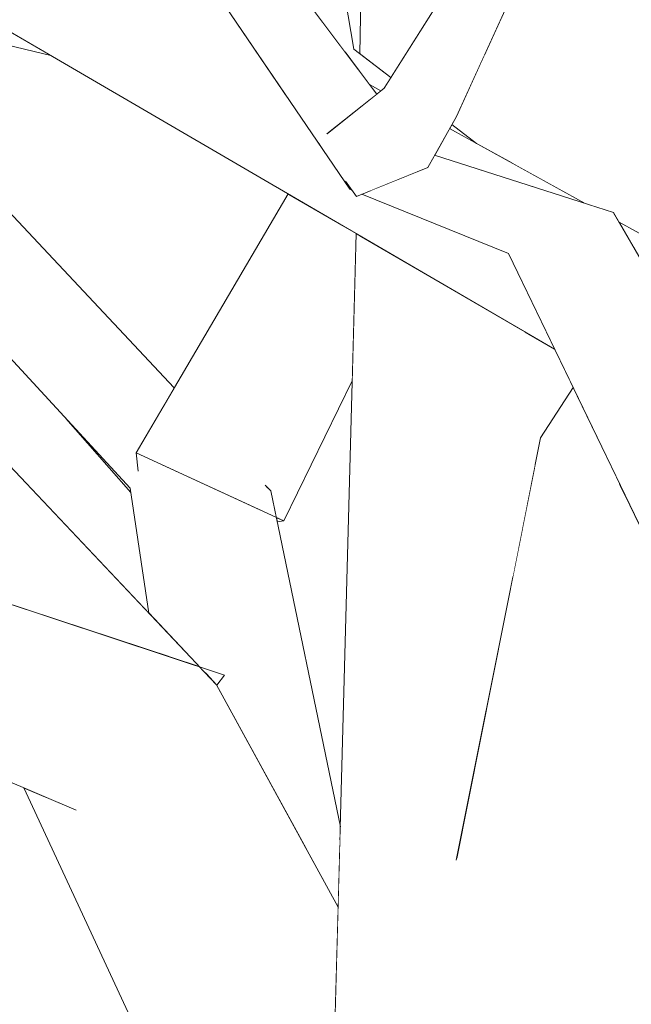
# Model space of a CAD drawing. Extents: x -289599 to -184549, y 66678 to 295474.
# Tile 352 of 656: x -262660 to -262602, y 71565 to 71659. Entities that reach past the tile are written whole.
import ezdxf

# ---------------------------------------------------------------- set-up
doc = ezdxf.new("R2010")
doc.units = 0
doc.header["$MEASUREMENT"] = 0
doc.linetypes.add('Wipeout_Contour', pattern=[1000, 0, -1000])
doc.layers.add('arch drzewa', color=8, linetype='Continuous')
doc.layers.add('arch drzewa_Nr_Pióra__4', color=8, linetype='Continuous', lineweight=9)

msp = doc.modelspace()

# ---------------------------------------------------------------- wipeouts: each hides what was drawn before it
at = {"color": 254, "linetype": 'Wipeout_Contour', "lineweight": 0, "ltscale": 958523.740798}
msp.add_wipeout([(-262691.801, 71663.903), (-262657.174, 71655.495), (-262661.623, 71658.085)], dxfattribs=at).dxf.layer = 'arch drzewa'
at = {"color": 254, "linetype": 'Wipeout_Contour', "lineweight": 0, "ltscale": 1916785.569024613}
msp.add_wipeout([(-262628.207, 71656.108), (-262629.046, 71655.843), (-262626.71, 71652.74), (-262625.61, 71652.134), (-262625.313, 71652.369), (-262624.67, 71653.39)], dxfattribs=at).dxf.layer = 'arch drzewa'
at = {"color": 254, "linetype": 'Wipeout_Contour', "lineweight": 0, "ltscale": 958363.571347}
msp.add_wipeout([(-262619.052, 71648.516), (-262616.483, 71647.098), (-262618.833, 71648.904)], dxfattribs=at).dxf.layer = 'arch drzewa'
at = {"color": 254, "linetype": 'Wipeout_Contour', "lineweight": 0, "ltscale": 958295.310475}
msp.add_wipeout([(-262602.851, 71639.578), (-262601.538, 71637.305), (-262588.705, 71631.774)], dxfattribs=at).dxf.layer = 'arch drzewa'

# ---------------------------------------------------------------- next in the draw order: wipeouts: each hides what was drawn before it
at = {"color": 254, "linetype": 'Wipeout_Contour', "lineweight": 0, "ltscale": 958459.030065}
msp.add_wipeout([(-262628.207, 71656.108), (-262638.699, 71719.01), (-262647.359, 71718.804)], dxfattribs=at).dxf.layer = 'arch drzewa'
at = {"color": 254, "linetype": 'Wipeout_Contour', "lineweight": 0, "ltscale": 958390.226716}
msp.add_wipeout([(-262626.71, 71652.74), (-262626.013, 71651.815), (-262625.61, 71652.134)], dxfattribs=at).dxf.layer = 'arch drzewa'
at = {"color": 254, "linetype": 'Wipeout_Contour', "lineweight": 0, "ltscale": 958352.939445}
msp.add_wipeout([(-262619.052, 71648.516), (-262620.481, 71645.977), (-262606.097, 71641.368)], dxfattribs=at).dxf.layer = 'arch drzewa'

# ---------------------------------------------------------------- next in the draw order: wipeouts: each hides what was drawn before it
at = {"color": 254, "linetype": 'Wipeout_Contour', "lineweight": 0, "ltscale": 1277914.43300725}
msp.add_wipeout([(-262628.207, 71656.108), (-262647.359, 71718.804), (-262639.211, 71669.343), (-262629.046, 71655.843)], dxfattribs=at).dxf.layer = 'arch drzewa'

# ---------------------------------------------------------------- next in the draw order: wipeouts: each hides what was drawn before it
at = {"color": 254, "linetype": 'Wipeout_Contour', "lineweight": 0, "ltscale": 1278017.831405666}
msp.add_wipeout([(-262695.481, 71677.799), (-262634.582, 71651.549), (-262640.614, 71660.41), (-262686.318, 71685.624)], dxfattribs=at).dxf.layer = 'arch drzewa'

# ---------------------------------------------------------------- next in the draw order: wipeouts: each hides what was drawn before it
at = {"color": 254, "linetype": 'Wipeout_Contour', "lineweight": 0, "ltscale": 3194684.379411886}
msp.add_wipeout([(-262695.481, 71677.799), (-262609.022, 71627.457), (-262613.428, 71636.598), (-262627.427, 71642.26), (-262627.959, 71642.043), (-262628.39, 71642.649), (-262628.575, 71642.724), (-262631.468, 71646.974), (-262631.706, 71647.308), (-262634.582, 71651.549)], dxfattribs=at).dxf.layer = 'arch drzewa'

# ---------------------------------------------------------------- next in the draw order: wipeouts: each hides what was drawn before it
at = {"color": 254, "linetype": 'Wipeout_Contour', "lineweight": 0, "ltscale": 1277911.272955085}
msp.add_wipeout([(-262646.344, 71678.817), (-262652.008, 71677.151), (-262626.694, 71651.276), (-262626.013, 71651.815)], dxfattribs=at).dxf.layer = 'arch drzewa'
at = {"color": 254, "linetype": 'Wipeout_Contour', "lineweight": 0, "ltscale": 958390.100148}
msp.add_wipeout([(-262628.575, 71642.724), (-262628.434, 71642.711), (-262628.481, 71642.777)], dxfattribs=at).dxf.layer = 'arch drzewa'
at = {"color": 254, "linetype": 'Wipeout_Contour', "lineweight": 0, "ltscale": 958303.943893}
msp.add_wipeout([(-262588.944, 71615.51), (-262603.383, 71640.499), (-262613.428, 71636.598)], dxfattribs=at).dxf.layer = 'arch drzewa'

# ---------------------------------------------------------------- next in the draw order: wipeouts: each hides what was drawn before it
at = {"color": 254, "linetype": 'Wipeout_Contour', "lineweight": 0, "ltscale": 1277812.656144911}
msp.add_wipeout([(-262626.694, 71642.558), (-262603.383, 71640.499), (-262620.481, 71645.977), (-262621.134, 71644.816)], dxfattribs=at).dxf.layer = 'arch drzewa'
at = {"color": 254, "linetype": 'Wipeout_Contour', "lineweight": 0, "ltscale": 958390.228874}
msp.add_wipeout([(-262628.575, 71642.724), (-262628.39, 71642.649), (-262628.434, 71642.711)], dxfattribs=at).dxf.layer = 'arch drzewa'
at = {"color": 254, "linetype": 'Wipeout_Contour', "lineweight": 0, "ltscale": 958290.882611}
msp.add_wipeout([(-262613.428, 71636.598), (-262598.669, 71605.979), (-262588.944, 71615.51)], dxfattribs=at).dxf.layer = 'arch drzewa'

# ---------------------------------------------------------------- next in the draw order: wipeouts: each hides what was drawn before it
at = {"color": 254, "linetype": 'Wipeout_Contour', "lineweight": 0, "ltscale": 1277809.176718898}
msp.add_wipeout([(-262626.694, 71642.558), (-262627.427, 71642.26), (-262613.428, 71636.598), (-262603.383, 71640.499)], dxfattribs=at).dxf.layer = 'arch drzewa'
at = {"color": 254, "linetype": 'Wipeout_Contour', "lineweight": 0, "ltscale": 1597201.9480761}
msp.add_wipeout([(-262609.022, 71627.457), (-262611.878, 71629.12), (-262610.898, 71616.321), (-262610.37, 71618.962), (-262607.249, 71623.78)], dxfattribs=at).dxf.layer = 'arch drzewa'
at = {"color": 254, "linetype": 'Wipeout_Contour', "lineweight": 0, "ltscale": 2555365.350437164}
msp.add_wipeout([(-262604.375, 71611.841), (-262599.587, 71560.351), (-262599.132, 71560.898), (-262593.53, 71583.654), (-262592.434, 71591.922), (-262591.438, 71601.075), (-262598.669, 71605.979), (-262601.838, 71612.554)], dxfattribs=at).dxf.layer = 'arch drzewa'

# ---------------------------------------------------------------- next in the draw order: wipeouts: each hides what was drawn before it
at = {"color": 254, "linetype": 'Wipeout_Contour', "lineweight": 0, "ltscale": 1916817.019607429}
msp.add_wipeout([(-262652.008, 71677.151), (-262628.575, 71642.724), (-262628.481, 71642.777), (-262628.916, 71643.389), (-262630.768, 71648.05), (-262626.694, 71651.276)], dxfattribs=at).dxf.layer = 'arch drzewa'
at = {"color": 254, "linetype": 'Wipeout_Contour', "lineweight": 0, "ltscale": 1916622.711640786}
msp.add_wipeout([(-262595.685, 71641.631), (-262606.182, 71641.415), (-262606.097, 71641.368), (-262603.383, 71640.499), (-262602.851, 71639.578), (-262598.552, 71637.206)], dxfattribs=at).dxf.layer = 'arch drzewa'
at = {"color": 254, "linetype": 'Wipeout_Contour', "lineweight": 0, "ltscale": 1277767.476429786}
msp.add_wipeout([(-262612.876, 71629.701), (-262613.014, 71605.729), (-262610.898, 71616.321), (-262611.878, 71629.12)], dxfattribs=at).dxf.layer = 'arch drzewa'

# ---------------------------------------------------------------- next in the draw order: linework, layer by layer
at = {"layer": 'arch drzewa_Nr_Pióra__4', "linetype": 'Continuous'}
for p, q in [((-262628.207, 71656.108), (-262638.699, 71719.01)), ((-262631.468, 71646.974), (-262631.706, 71647.308)), ((-262588.705, 71631.774), (-262602.851, 71639.578))]:
    msp.add_line(p, q, dxfattribs=at)

# ---------------------------------------------------------------- next in the draw order: wipeouts: each hides what was drawn before it
at = {"color": 254, "linetype": 'Wipeout_Contour', "lineweight": 0, "ltscale": 1277984.710593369}
msp.add_wipeout([(-262675.734, 71656.108), (-262685.858, 71653.459), (-262646.372, 71622.042), (-262645.372, 71623.743)], dxfattribs=at).dxf.layer = 'arch drzewa'
at = {"color": 254, "linetype": 'Wipeout_Contour', "lineweight": 0, "ltscale": 958385.371119}
msp.add_wipeout([(-262627.959, 71642.043), (-262623.56, 71648.403), (-262625.313, 71652.369)], dxfattribs=at).dxf.layer = 'arch drzewa'
at = {"color": 254, "linetype": 'Wipeout_Contour', "lineweight": 0, "ltscale": 2236048.006152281}
msp.add_wipeout([(-262627.664, 71638.312), (-262621.043, 71513.503), (-262613.543, 71513.503), (-262613.414, 71535.951), (-262618.354, 71578.993), (-262613.014, 71605.729), (-262612.876, 71629.701)], dxfattribs=at).dxf.layer = 'arch drzewa'

# ---------------------------------------------------------------- next in the draw order: linework, layer by layer
at = {"layer": 'arch drzewa_Nr_Pióra__4', "linetype": 'Continuous'}
msp.add_line((-262657.174, 71655.495), (-262691.801, 71663.903), dxfattribs=at)

# ---------------------------------------------------------------- next in the draw order: wipeouts: each hides what was drawn before it
at = {"color": 254, "linetype": 'Wipeout_Contour', "lineweight": 0, "ltscale": 1277855.83470098}
msp.add_wipeout([(-262625.313, 71652.369), (-262630.768, 71648.05), (-262628.916, 71643.389), (-262627.959, 71642.043)], dxfattribs=at).dxf.layer = 'arch drzewa'
at = {"color": 254, "linetype": 'Wipeout_Contour', "lineweight": 0, "ltscale": 958371.983888}
msp.add_wipeout([(-262621.134, 71644.816), (-262618.4, 71649.674), (-262623.56, 71648.403)], dxfattribs=at).dxf.layer = 'arch drzewa'
at = {"color": 254, "linetype": 'Wipeout_Contour', "lineweight": 0, "ltscale": 2236068.890451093}
msp.add_wipeout([(-262627.971, 71638.491), (-262631.332, 71513.503), (-262626.293, 71513.503), (-262629.125, 71519.602), (-262622.299, 71513.503), (-262621.043, 71513.503), (-262627.664, 71638.312)], dxfattribs=at).dxf.layer = 'arch drzewa'
at = {"color": 254, "linetype": 'Wipeout_Contour', "lineweight": 0, "ltscale": 1597107.158482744}
msp.add_wipeout([(-262604.375, 71611.841), (-262613.034, 71535.384), (-262612.074, 71535.799), (-262605.638, 71547.643), (-262599.587, 71560.351)], dxfattribs=at).dxf.layer = 'arch drzewa'

# ---------------------------------------------------------------- next in the draw order: wipeouts: each hides what was drawn before it
at = {"color": 254, "linetype": 'Wipeout_Contour', "lineweight": 0, "ltscale": 958379.44879}
msp.add_wipeout([(-262623.56, 71648.403), (-262627.959, 71642.043), (-262621.134, 71644.816)], dxfattribs=at).dxf.layer = 'arch drzewa'
at = {"color": 254, "linetype": 'Wipeout_Contour', "lineweight": 0, "ltscale": 958293.90391}
msp.add_wipeout([(-262613.034, 71535.384), (-262604.375, 71611.841), (-262610.37, 71618.962)], dxfattribs=at).dxf.layer = 'arch drzewa'
at = {"color": 254, "linetype": 'Wipeout_Contour', "lineweight": 0, "ltscale": 2236238.495710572}
msp.add_wipeout([(-262649.577, 71614.158), (-262629.531, 71580.465), (-262629.495, 71581.81), (-262636.133, 71613.894), (-262638.192, 71613.935), (-262636.999, 71612.004), (-262642.14, 71614.012)], dxfattribs=at).dxf.layer = 'arch drzewa'
at = {"color": 254, "linetype": 'Wipeout_Contour', "lineweight": 0, "ltscale": 958348.70706}
msp.add_wipeout([(-262632.77, 71579.747), (-262629.701, 71574.135), (-262629.552, 71579.667)], dxfattribs=at).dxf.layer = 'arch drzewa'

# ---------------------------------------------------------------- next in the draw order: linework, layer by layer
at = {"layer": 'arch drzewa_Nr_Pióra__4', "linetype": 'Continuous'}
for p, q in [((-262621.134, 71644.816), (-262627.959, 71642.043)), ((-262628.39, 71642.649), (-262628.575, 71642.724))]:
    msp.add_line(p, q, dxfattribs=at)

# ---------------------------------------------------------------- next in the draw order: wipeouts: each hides what was drawn before it
at = {"color": 254, "linetype": 'Wipeout_Contour', "lineweight": 0, "ltscale": 958373.48361}
msp.add_wipeout([(-262623.56, 71648.403), (-262615.112, 71664.739), (-262615.899, 71667.302)], dxfattribs=at).dxf.layer = 'arch drzewa'
at = {"color": 254, "linetype": 'Wipeout_Contour', "lineweight": 0, "ltscale": 1597144.046102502}
msp.add_wipeout([(-262610.37, 71618.962), (-262618.354, 71578.993), (-262613.414, 71535.951), (-262613.399, 71535.652), (-262613.034, 71535.384)], dxfattribs=at).dxf.layer = 'arch drzewa'
at = {"color": 254, "linetype": 'Wipeout_Contour', "lineweight": 0, "ltscale": 2555691.700795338}
msp.add_wipeout([(-262649.577, 71614.158), (-262647.791, 71602.23), (-262642.936, 71597.095), (-262640.569, 71596.312), (-262641.296, 71595.34), (-262632.77, 71579.747), (-262629.552, 71579.667), (-262629.531, 71580.465)], dxfattribs=at).dxf.layer = 'arch drzewa'
at = {"color": 254, "linetype": 'Wipeout_Contour', "lineweight": 0, "ltscale": 958293.843497}
msp.add_wipeout([(-262604.375, 71611.841), (-262601.838, 71612.554), (-262602.773, 71614.494)], dxfattribs=at).dxf.layer = 'arch drzewa'

# ---------------------------------------------------------------- next in the draw order: wipeouts: each hides what was drawn before it
at = {"color": 254, "linetype": 'Wipeout_Contour', "lineweight": 0, "ltscale": 958379.442163}
msp.add_wipeout([(-262615.899, 71667.302), (-262625.313, 71652.369), (-262623.56, 71648.403)], dxfattribs=at).dxf.layer = 'arch drzewa'
at = {"color": 254, "linetype": 'Wipeout_Contour', "lineweight": 0, "ltscale": 1916897.55210879}
msp.add_wipeout([(-262685.858, 71653.459), (-262649.577, 71614.158), (-262642.14, 71614.012), (-262648.835, 71615.819), (-262649.017, 71617.545), (-262646.372, 71622.042)], dxfattribs=at).dxf.layer = 'arch drzewa'
at = {"color": 254, "linetype": 'Wipeout_Contour', "lineweight": 0, "ltscale": 1277846.251712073}
msp.add_wipeout([(-262629.352, 71639.295), (-262634.881, 71611.028), (-262628.349, 71624.413), (-262627.971, 71638.491)], dxfattribs=at).dxf.layer = 'arch drzewa'
at = {"color": 254, "linetype": 'Wipeout_Contour', "lineweight": 0, "ltscale": 958391.571296}
msp.add_wipeout([(-262636.605, 71614.271), (-262636.133, 71613.894), (-262636.542, 71614.331)], dxfattribs=at).dxf.layer = 'arch drzewa'
at = {"color": 254, "linetype": 'Wipeout_Contour', "lineweight": 0, "ltscale": 958295.811487}
msp.add_wipeout([(-262602.836, 71614.624), (-262604.375, 71611.841), (-262602.773, 71614.494)], dxfattribs=at).dxf.layer = 'arch drzewa'
at = {"color": 254, "linetype": 'Wipeout_Contour', "lineweight": 0, "ltscale": 1916773.780782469}
msp.add_wipeout([(-262657.594, 71584.619), (-262630.24, 71554.087), (-262629.701, 71574.135), (-262641.32, 71595.385), (-262645.225, 71594.052), (-262654.843, 71583.451)], dxfattribs=at).dxf.layer = 'arch drzewa'

# ---------------------------------------------------------------- next in the draw order: linework, layer by layer
at = {"layer": 'arch drzewa_Nr_Pióra__4', "linetype": 'Continuous'}
for p, q in [((-262625.61, 71652.134), (-262626.71, 71652.74)), ((-262630.792, 71648.031), (-262625.313, 71652.369))]:
    msp.add_line(p, q, dxfattribs=at)

# ---------------------------------------------------------------- next in the draw order: wipeouts: each hides what was drawn before it
at = {"color": 254, "linetype": 'Wipeout_Contour', "lineweight": 0, "ltscale": 958363.51068}
msp.add_wipeout([(-262618.4, 71649.674), (-262611.438, 71664.981), (-262615.112, 71664.739)], dxfattribs=at).dxf.layer = 'arch drzewa'
at = {"color": 254, "linetype": 'Wipeout_Contour', "lineweight": 0, "ltscale": 1277741.938852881}
msp.add_wipeout([(-262610.37, 71618.962), (-262604.375, 71611.841), (-262602.836, 71614.624), (-262607.249, 71623.78)], dxfattribs=at).dxf.layer = 'arch drzewa'
at = {"color": 254, "linetype": 'Wipeout_Contour', "lineweight": 0, "ltscale": 958437.875211}
msp.add_wipeout([(-262655.731, 71620.824), (-262649.517, 71613.762), (-262649.577, 71614.158)], dxfattribs=at).dxf.layer = 'arch drzewa'
at = {"color": 254, "linetype": 'Wipeout_Contour', "lineweight": 0, "ltscale": 958393.502112}
msp.add_wipeout([(-262638.192, 71613.935), (-262636.133, 71613.894), (-262636.605, 71614.271)], dxfattribs=at).dxf.layer = 'arch drzewa'
at = {"color": 254, "linetype": 'Wipeout_Contour', "lineweight": 0, "ltscale": 1277836.196779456}
msp.add_wipeout([(-262657.594, 71584.619), (-262659.741, 71585.53), (-262631.056, 71523.759), (-262630.24, 71554.087)], dxfattribs=at).dxf.layer = 'arch drzewa'

# ---------------------------------------------------------------- next in the draw order: linework, layer by layer
at = {"layer": 'arch drzewa_Nr_Pióra__4', "linetype": 'Continuous'}
for p, q in [((-262588.944, 71615.51), (-262603.383, 71640.499)), ((-262598.669, 71605.979), (-262613.428, 71636.598)), ((-262610.37, 71618.962), (-262607.249, 71623.78)), ((-262618.43, 71578.609), (-262610.37, 71618.962))]:
    msp.add_line(p, q, dxfattribs=at)

# ---------------------------------------------------------------- next in the draw order: wipeouts: each hides what was drawn before it
at = {"color": 254, "linetype": 'Wipeout_Contour', "lineweight": 0, "ltscale": 3513887.216800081}
msp.add_wipeout([(-262612.643, 71650.816), (-262613.011, 71651.816), (-262612.883, 71645.112), (-262606.182, 71641.415), (-262595.685, 71641.631), (-262595.114, 71642.512), (-262599.595, 71668.941), (-262605.494, 71678.479), (-262604.054, 71671.668), (-262606.529, 71667.969), (-262611.91, 71648.565)], dxfattribs=at).dxf.layer = 'arch drzewa'
at = {"color": 254, "linetype": 'Wipeout_Contour', "lineweight": 0, "ltscale": 958371.05743}
msp.add_wipeout([(-262615.112, 71664.739), (-262623.56, 71648.403), (-262618.4, 71649.674)], dxfattribs=at).dxf.layer = 'arch drzewa'
at = {"color": 254, "linetype": 'Wipeout_Contour', "lineweight": 0, "ltscale": 3194655.419679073}
msp.add_wipeout([(-262634.475, 71642.278), (-262649.017, 71617.545), (-262636.999, 71612.004), (-262638.192, 71613.935), (-262636.605, 71614.271), (-262636.542, 71614.331), (-262636.133, 71613.894), (-262635.609, 71611.363), (-262634.881, 71611.028), (-262629.352, 71639.295)], dxfattribs=at).dxf.layer = 'arch drzewa'

# ---------------------------------------------------------------- next in the draw order: linework, layer by layer
at = {"layer": 'arch drzewa_Nr_Pióra__4', "linetype": 'Continuous'}
for p, q in [((-262628.575, 71642.724), (-262652.008, 71677.151)), ((-262627.959, 71642.043), (-262628.988, 71643.489)), ((-262613.428, 71636.598), (-262627.427, 71642.26)), ((-262631.332, 71513.503), (-262627.971, 71638.491))]:
    msp.add_line(p, q, dxfattribs=at)

# ---------------------------------------------------------------- next in the draw order: wipeouts: each hides what was drawn before it
at = {"color": 254, "linetype": 'Wipeout_Contour', "lineweight": 0, "ltscale": 1597325.889947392}
msp.add_wipeout([(-262627.642, 71655.674), (-262624.67, 71653.39), (-262619.614, 71661.41), (-262623.489, 71667.183), (-262626.98, 71694.707)], dxfattribs=at).dxf.layer = 'arch drzewa'
at = {"color": 254, "linetype": 'Wipeout_Contour', "lineweight": 0, "ltscale": 1277801.164088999}
msp.add_wipeout([(-262613.011, 71651.816), (-262614.133, 71653.246), (-262613.256, 71645.318), (-262612.883, 71645.112)], dxfattribs=at).dxf.layer = 'arch drzewa'
at = {"color": 254, "linetype": 'Wipeout_Contour', "lineweight": 0, "ltscale": 1277886.378338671}
msp.add_wipeout([(-262636.999, 71612.004), (-262649.017, 71617.545), (-262648.835, 71615.819), (-262642.14, 71614.012)], dxfattribs=at).dxf.layer = 'arch drzewa'
at = {"color": 254, "linetype": 'Wipeout_Contour', "lineweight": 0, "ltscale": 958385.953193}
msp.add_wipeout([(-262635.609, 71611.363), (-262635.526, 71610.962), (-262634.881, 71611.028)], dxfattribs=at).dxf.layer = 'arch drzewa'

# ---------------------------------------------------------------- next in the draw order: linework, layer by layer
at = {"layer": 'arch drzewa_Nr_Pióra__4', "linetype": 'Continuous'}
for p, q in [((-262627.642, 71655.674), (-262626.98, 71694.707)), ((-262626.013, 71651.815), (-262646.344, 71678.817)), ((-262624.67, 71653.39), (-262628.207, 71656.108)), ((-262634.881, 71611.028), (-262628.349, 71624.413)), ((-262636.133, 71613.894), (-262636.665, 71614.462)), ((-262629.495, 71581.81), (-262636.133, 71613.894)), ((-262635.526, 71610.962), (-262634.881, 71611.028))]:
    msp.add_line(p, q, dxfattribs=at)

# ---------------------------------------------------------------- next in the draw order: wipeouts: each hides what was drawn before it
at = {"color": 254, "linetype": 'Wipeout_Contour', "lineweight": 0, "ltscale": 1916718.764234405}
msp.add_wipeout([(-262618.4, 71649.674), (-262618.833, 71648.904), (-262616.483, 71647.098), (-262613.256, 71645.318), (-262614.133, 71653.246), (-262615.708, 71655.592)], dxfattribs=at).dxf.layer = 'arch drzewa'
at = {"color": 254, "linetype": 'Wipeout_Contour', "lineweight": 0, "ltscale": 1277959.139606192}
msp.add_wipeout([(-262689.293, 71624.097), (-262645.709, 71598.012), (-262642.936, 71597.095), (-262675.716, 71631.774)], dxfattribs=at).dxf.layer = 'arch drzewa'

# ---------------------------------------------------------------- next in the draw order: linework, layer by layer
at = {"layer": 'arch drzewa_Nr_Pióra__4', "linetype": 'Continuous'}
msp.add_line((-262603.383, 71640.499), (-262620.481, 71645.977), dxfattribs=at)

# ---------------------------------------------------------------- next in the draw order: wipeouts: each hides what was drawn before it
at = {"color": 254, "linetype": 'Wipeout_Contour', "lineweight": 0, "ltscale": 2555662.836769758}
msp.add_wipeout([(-262623.039, 71706.848), (-262624.058, 71708.495), (-262615.711, 71667.315), (-262612.225, 71667.545), (-262611.438, 71664.981), (-262614.066, 71659.202), (-262611.91, 71648.565), (-262606.529, 71667.969)], dxfattribs=at).dxf.layer = 'arch drzewa'
at = {"color": 254, "linetype": 'Wipeout_Contour', "lineweight": 0, "ltscale": 958487.893354}
msp.add_wipeout([(-262689.293, 71624.097), (-262676.756, 71608.277), (-262645.709, 71598.012)], dxfattribs=at).dxf.layer = 'arch drzewa'
at = {"color": 254, "linetype": 'Wipeout_Contour', "lineweight": 0, "ltscale": 1597327.337634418}
msp.add_wipeout([(-262643.218, 71596.52), (-262641.32, 71595.385), (-262642.846, 71596.999), (-262643.131, 71596.68), (-262643.092, 71596.674)], dxfattribs=at).dxf.layer = 'arch drzewa'

# ---------------------------------------------------------------- next in the draw order: linework, layer by layer
at = {"layer": 'arch drzewa_Nr_Pióra__4', "linetype": 'Continuous'}
for p, q in [((-262645.372, 71623.743), (-262675.734, 71656.108)), ((-262621.134, 71644.816), (-262618.4, 71649.674)), ((-262616.483, 71647.098), (-262618.833, 71648.904)), ((-262649.017, 71617.545), (-262634.475, 71642.278))]:
    msp.add_line(p, q, dxfattribs=at)

# ---------------------------------------------------------------- next in the draw order: wipeouts: each hides what was drawn before it
at = {"color": 254, "linetype": 'Wipeout_Contour', "lineweight": 0, "ltscale": 1277805.724261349}
msp.add_wipeout([(-262614.066, 71659.202), (-262614.573, 71658.088), (-262612.643, 71650.816), (-262611.91, 71648.565)], dxfattribs=at).dxf.layer = 'arch drzewa'
at = {"color": 254, "linetype": 'Wipeout_Contour', "lineweight": 0, "ltscale": 958397.707821}
msp.add_wipeout([(-262645.225, 71594.052), (-262641.32, 71595.385), (-262643.218, 71596.52)], dxfattribs=at).dxf.layer = 'arch drzewa'

# ---------------------------------------------------------------- next in the draw order: linework, layer by layer
at = {"layer": 'arch drzewa_Nr_Pióra__4', "linetype": 'Continuous'}
msp.add_line((-262606.097, 71641.368), (-262619.052, 71648.516), dxfattribs=at)

# ---------------------------------------------------------------- next in the draw order: wipeouts: each hides what was drawn before it
at = {"color": 254, "linetype": 'Wipeout_Contour', "lineweight": 0, "ltscale": 1597260.537725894}
msp.add_wipeout([(-262614.573, 71658.088), (-262615.708, 71655.592), (-262614.133, 71653.246), (-262613.011, 71651.816), (-262612.643, 71650.816)], dxfattribs=at).dxf.layer = 'arch drzewa'
at = {"color": 254, "linetype": 'Wipeout_Contour', "lineweight": 0, "ltscale": 2236447.990980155}
msp.add_wipeout([(-262698.632, 71615.51), (-262707.877, 71606.006), (-262707.86, 71605.973), (-262643.131, 71596.68), (-262642.846, 71596.999), (-262642.452, 71596.582), (-262640.569, 71596.312)], dxfattribs=at).dxf.layer = 'arch drzewa'

# ---------------------------------------------------------------- next in the draw order: linework, layer by layer
at = {"layer": 'arch drzewa_Nr_Pióra__4', "linetype": 'Continuous'}
for p, q in [((-262609.022, 71627.457), (-262695.481, 71677.799)), ((-262625.313, 71652.369), (-262615.899, 71667.302)), ((-262618.4, 71649.674), (-262611.438, 71664.981)), ((-262649.577, 71614.158), (-262685.858, 71653.459)), ((-262649.517, 71613.762), (-262655.731, 71620.824)), ((-262634.881, 71611.028), (-262649.017, 71617.545)), ((-262649.017, 71617.545), (-262648.831, 71615.777))]:
    msp.add_line(p, q, dxfattribs=at)

# ---------------------------------------------------------------- next in the draw order: wipeouts: each hides what was drawn before it
at = {"color": 254, "linetype": 'Wipeout_Contour', "lineweight": 0, "ltscale": 1597470.406928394}
msp.add_wipeout([(-262643.092, 71596.674), (-262707.86, 71605.973), (-262707.852, 71605.958), (-262654.843, 71583.451), (-262645.225, 71594.052)], dxfattribs=at).dxf.layer = 'arch drzewa'
at = {"color": 254, "linetype": 'Wipeout_Contour', "lineweight": 0, "ltscale": 1277857.171906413}
msp.add_wipeout([(-262642.452, 71596.582), (-262641.32, 71595.385), (-262641.296, 71595.34), (-262640.569, 71596.312)], dxfattribs=at).dxf.layer = 'arch drzewa'

# ---------------------------------------------------------------- next in the draw order: linework, layer by layer
at = {"layer": 'arch drzewa_Nr_Pióra__4', "linetype": 'Continuous'}
for p, q in [((-262641.32, 71595.385), (-262675.716, 71631.774)), ((-262640.569, 71596.312), (-262698.632, 71615.51)), ((-262647.791, 71602.23), (-262649.577, 71614.158)), ((-262654.743, 71583.408), (-262707.852, 71605.958)), ((-262640.569, 71596.312), (-262641.296, 71595.34)), ((-262629.701, 71574.135), (-262641.32, 71595.385)), ((-262631.056, 71523.759), (-262659.741, 71585.53))]:
    msp.add_line(p, q, dxfattribs=at)

doc.saveas('drawing.dxf')
